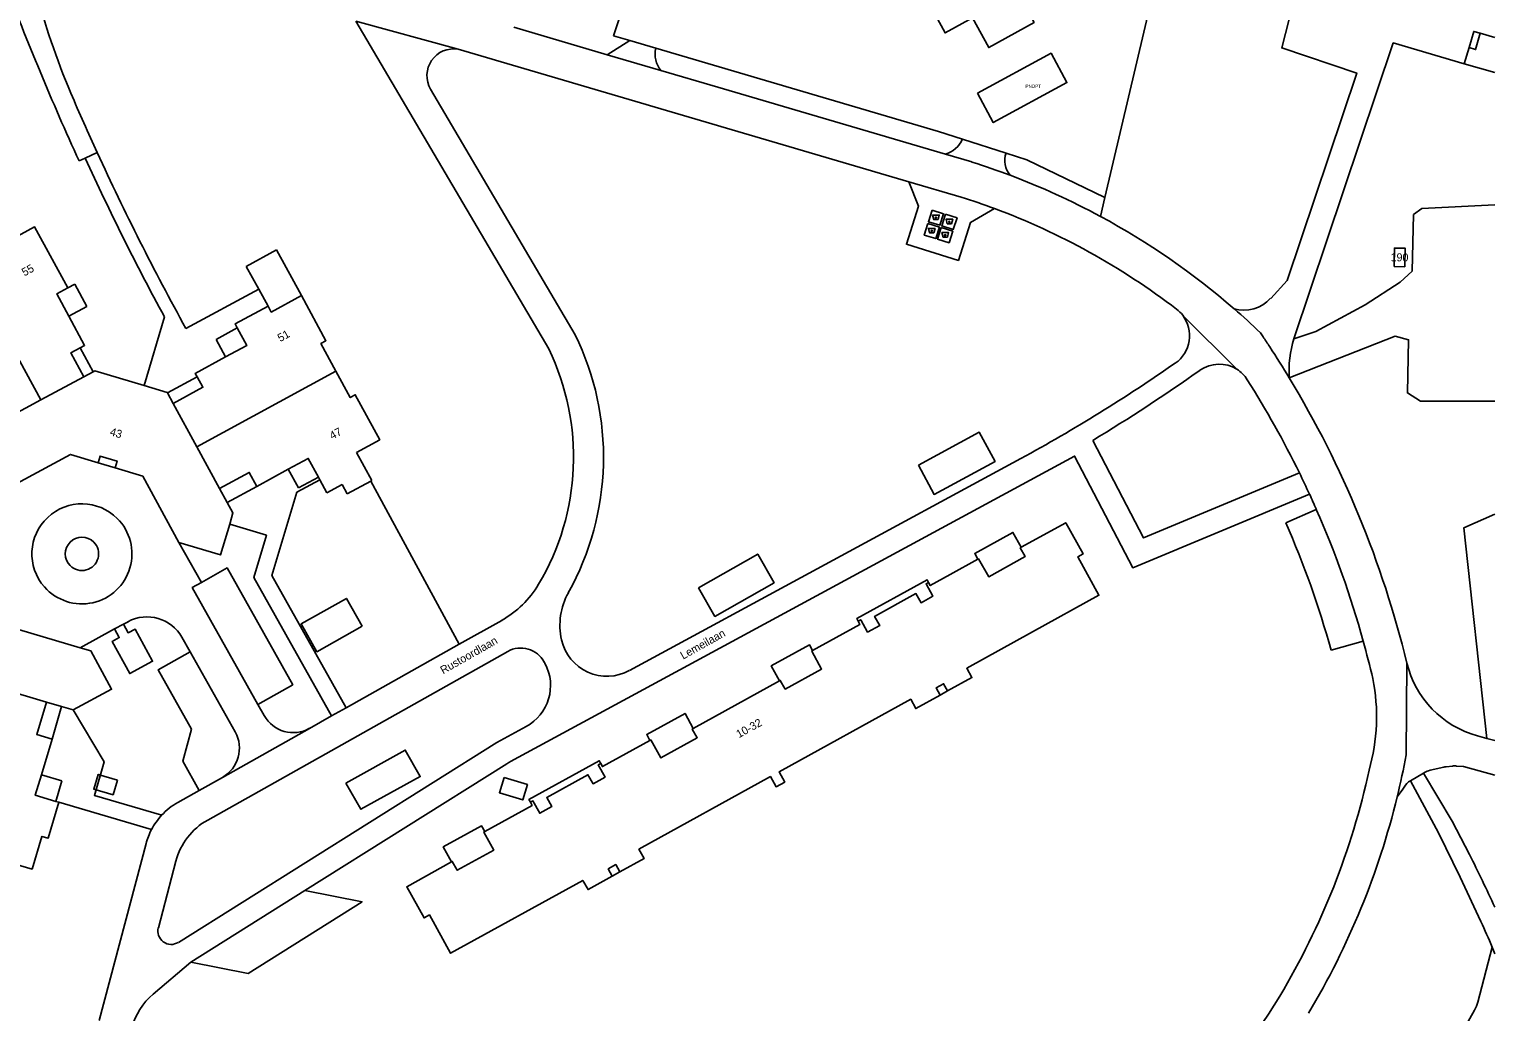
# Model space of a CAD drawing. Extents: x 194485 to 197793, y 468269 to 470822.
# Drawn here: x 197573 to 197792.8, y 468949.6 to 469096.9 of the extents above; entities that cross this region are included whole.
import ezdxf

# ---------------------------------------------------------------- set-up
doc = ezdxf.new("R2010")
doc.units = 0
for name, color, linetype in [('BAG plantopografie panden grensvlak pand', 7, 'Continuous'), ('BAG plantopografie panden kenmerkpunt', 7, 'Continuous'), ('BGT begrenzing pand op maaiveld onder overbouw', 7, 'Continuous'), ('BGT grensvlak begroeid terreindeel', 7, 'Continuous'), ('BGT grensvlak gebouwinstallatie plus 1', 7, 'Continuous'), ('BGT grensvlak onbegroeid terreindeel', 7, 'Continuous'), ('BGT grensvlak onbegroeid terreindeel LR', 7, 'Continuous'), ('BGT grensvlak pand deel overbouw', 7, 'Continuous'), ('BGT grensvlak pand op maaiveld', 7, 'Continuous'), ('BGT grensvlak pand op maaiveld LR', 7, 'Continuous'), ('BGT grensvlak wegdeel', 7, 'Continuous'), ('BGT puntobject bak afval apart plaats', 7, 'Continuous'), ('BGT tekst huisnummerreeks', 7, 'Continuous'), ('BGT tekst openbare ruimte label weg', 7, 'Continuous')]:
    doc.layers.add(name, color=color, linetype=linetype)

msp = doc.modelspace()

# ---------------------------------------------------------------- linework, layer by layer
at = {"layer": 'BAG plantopografie panden grensvlak pand'}
msp.add_lwpolyline([(197715.23, 469087.28), (197726.27, 469093.29), (197728.65, 469088.89), (197717.61, 469082.89), (197715.23, 469087.28)], dxfattribs=at)
at = {"layer": 'BGT begrenzing pand op maaiveld onder overbouw'}
for points in [[(197721.8, 469019.21), (197721.65, 469019.12), (197722.37, 469017.81), (197716.92, 469014.8), (197715.41, 469017.48), (197715.28, 469017.41)], [(197707.9, 469013.94), (197707.53, 469013.74), (197708.56, 469011.89), (197706.77, 469010.9), (197706, 469012.27), (197699.81, 469008.86), (197700.57, 469007.47), (197698.76, 469006.49), (197697.74, 469008.34), (197697.36, 469008.13)], [(197690.52, 469003.73), (197690.38, 469003.66), (197691.85, 469000.95), (197686.41, 468997.95), (197685.67, 468999.26), (197685.53, 468999.19)], [(197709.62, 468997.04), (197709.02, 468998.14), (197710.15, 468998.76), (197710.75, 468997.67)], [(197672.62, 468992.07), (197672.47, 468991.97), (197673.2, 468990.65), (197667.76, 468987.64), (197666.24, 468990.34), (197666.12, 468990.27)], [(197658.73, 468986.79), (197658.36, 468986.59), (197659.38, 468984.76), (197657.59, 468983.76), (197656.81, 468985.12), (197650.63, 468981.71), (197651.38, 468980.33), (197649.58, 468979.33), (197648.57, 468981.19), (197648.2, 468980.98)], [(197641.34, 468976.58), (197641.2, 468976.51), (197642.7, 468973.82), (197637.23, 468970.79), (197636.48, 468972.12), (197636.35, 468972.04)], [(197661.6, 468970.53), (197660.99, 468971.63), (197659.86, 468971), (197660.46, 468969.9)]]:
    msp.add_lwpolyline(points, dxfattribs=at)
at = {"layer": 'BGT grensvlak begroeid terreindeel'}
for p, q in [((197733.68, 469068.82), (197734.35, 469071.66)), ((197637.5, 469004.67), (197624.24, 469029.11)), ((197790.28, 468951.03), (197792.41, 468959.27)), ((197787.01, 468944.9), (197789.79, 468949.81))]:
    msp.add_line(p, q, dxfattribs=at)
msp.add_lwpolyline([(197791.64, 468990.55), (197788.19, 469022.15), (197792.81, 469024.2)], dxfattribs=at)
msp.add_arc((197785.43, 468952.28), 5.01, 330.4341, 345.5261, dxfattribs=at)
at = {"layer": 'BGT grensvlak gebouwinstallatie plus 1'}
for p, q in [((197610.11, 469063.81), (197605.57, 469061.31)), ((197613.87, 469056.98), (197610.11, 469063.81)), ((197605.57, 469061.31), (197607.48, 469057.93)), ((197578.81, 469058.11), (197579.86, 469058.68)), ((197579.86, 469058.68), (197581.68, 469055.34)), ((197607.48, 469057.93), (197608.84, 469055.39)), ((197581.68, 469055.34), (197578.96, 469053.87)), ((197604.21, 469052.1), (197601.05, 469050.39)), ((197601.05, 469050.39), (197602.48, 469047.76)), ((197582.61, 469045.53), (197580.66, 469049.11)), ((197593.76, 469042.37), (197598.21, 469044.78)), ((197583.35, 469031.9), (197585.91, 469031.15)), ((197611.88, 469030.92), (197613.42, 469028.11)), ((197613.42, 469028.11), (197616.4, 469029.75)), ((197602.72, 469025.93), (197607.16, 469028.34)), ((197576.45, 468990.45), (197577.88, 468995.33)), ((197574.85, 468985.1), (197577.92, 468984.19)), ((197577.92, 468984.19), (197577.01, 468981.12))]:
    msp.add_line(p, q, dxfattribs=at)
for points in [[(197790.65, 469096.28), (197789.67, 469096.57), (197788.96, 469094.13)], [(197586.25, 468984.32), (197583.37, 468985.17), (197582.71, 468982.95), (197585.59, 468982.1), (197586.25, 468984.32)], [(197644.24, 468984.69), (197647.74, 468983.63), (197647.04, 468981.34), (197643.55, 468982.4), (197644.24, 468984.69)]]:
    msp.add_lwpolyline(points, dxfattribs=at)
at = {"layer": 'BGT grensvlak onbegroeid terreindeel'}
for p, q in [((197660.66, 469095.92), (197673.7, 469134.93)), ((197734.35, 469071.66), (197742.52, 469106.44)), ((197660.66, 469095.92), (197663.11, 469095.2))]:
    msp.add_line(p, q, dxfattribs=at)
for points in [[(197762.55, 469100.56), (197760.88, 469094.09), (197772.11, 469090.32), (197761.67, 469059.22), (197759.21, 469056.54)], [(197666.98, 469094.06), (197709.41, 469081.58), (197712.99, 469080.43)], [(197762.68, 469050.48), (197777.59, 469094.84), (197788.25, 469091.72)], [(197719.53, 469078.33), (197722.64, 469077.33), (197734.35, 469071.66)], [(197792.81, 469070.58), (197781.88, 469070), (197780.61, 469069.09), (197780.43, 469060.61), (197778.63, 469058.98), (197773.39, 469055.55), (197765.99, 469051.58), (197762.68, 469050.48)], [(197761.99, 469044.63), (197777.9, 469050.86), (197779.89, 469050.32), (197779.71, 469042.37), (197781.7, 469041.11), (197792.81, 469041.11)]]:
    msp.add_lwpolyline(points, dxfattribs=at)
msp.add_arc((197755.19, 469060.22), 5.44, 254.2545, 317.4902, dxfattribs=at)
at = {"layer": 'BGT grensvlak onbegroeid terreindeel LR'}
msp.add_arc((197778.48, 469045.65), 16.52, 163.0241, 183.5562, dxfattribs=at)
at = {"layer": 'BGT grensvlak pand deel overbouw'}
for p, q in [((197709.62, 468997.04), (197710.75, 468997.67)), ((197660.46, 468969.9), (197661.6, 468970.53))]:
    msp.add_line(p, q, dxfattribs=at)
for points in [[(197721.8, 469019.21), (197720.55, 469021.45), (197714.82, 469018.29), (197715.28, 469017.41)], [(197707.9, 469013.94), (197707.69, 469014.35), (197697.15, 469008.55), (197697.36, 469008.13)], [(197690.52, 469003.73), (197690.04, 469004.59), (197684.3, 469001.43), (197685.53, 468999.19)], [(197672.62, 468992.07), (197671.38, 468994.3), (197665.64, 468991.15), (197666.12, 468990.27)], [(197658.73, 468986.79), (197658.51, 468987.21), (197647.97, 468981.38), (197648.2, 468980.98)], [(197641.34, 468976.58), (197640.86, 468977.45), (197635.13, 468974.28), (197636.35, 468972.04)]]:
    msp.add_lwpolyline(points, dxfattribs=at)
at = {"layer": 'BGT grensvlak pand op maaiveld'}
for p, q in [((197790.65, 469096.28), (197792.81, 469095.65)), ((197788.96, 469094.13), (197788.25, 469091.72)), ((197788.25, 469091.72), (197792.81, 469090.38)), ((197582.61, 469045.53), (197581.2, 469044.76)), ((197593.76, 469042.37), (197594.59, 469040.77)), ((197624.42, 469029.21), (197622.12, 469033.44)), ((197607.16, 469028.34), (197611.88, 469030.92)), ((197616.4, 469029.75), (197616.63, 469029.33)), ((197601.57, 469028.04), (197602.72, 469025.93)), ((197616.63, 469029.33), (197617.67, 469027.39)), ((197617.67, 469027.39), (197619.96, 469028.62)), ((197620.72, 469027.22), (197619.96, 469028.62)), ((197620.72, 469027.22), (197624.24, 469029.11)), ((197624.24, 469029.11), (197624.42, 469029.21)), ((197685.53, 468999.19), (197672.62, 468992.07)), ((197577.88, 468995.33), (197575.61, 468995.99)), ((197579.63, 468994.82), (197577.88, 468995.33)), ((197576.45, 468990.45), (197574.85, 468985.1)), ((197577.01, 468981.12), (197577.46, 468980.99))]:
    msp.add_line(p, q, dxfattribs=at)
for points in [[(197704.87, 469106.43), (197710.37, 469096.34), (197714.5, 469098.59), (197716.92, 469094.15), (197723.72, 469097.9), (197718.69, 469107.13), (197717.81, 469106.65), (197715.7, 469110.53), (197713.56, 469109.37), (197709.95, 469116), (197708.89, 469115.42)], [(197788.96, 469094.13), (197789.93, 469093.84), (197790.65, 469096.28)], [(197563.66, 469061.73), (197573.84, 469067.26), (197578.81, 469058.11)], [(197777.71, 469061.32), (197779.33, 469061.29), (197779.39, 469064.05), (197777.77, 469064.08), (197777.71, 469061.32)], [(197578.81, 469058.11), (197577.15, 469057.21), (197578.96, 469053.87)], [(197613.87, 469056.98), (197609.33, 469054.48), (197608.84, 469055.39)], [(197619.01, 469045.63), (197616.76, 469049.76), (197617.53, 469050.18), (197613.87, 469056.98)], [(197578.96, 469053.87), (197581.34, 469049.48), (197580.66, 469049.11)], [(197608.84, 469055.39), (197603.89, 469052.7), (197604.21, 469052.1)], [(197604.21, 469052.1), (197605.65, 469049.47), (197602.48, 469047.76)], [(197580.66, 469049.11), (197579.25, 469048.35), (197581.2, 469044.76)], [(197602.48, 469047.76), (197597.93, 469045.29), (197598.21, 469044.78)], [(197590.25, 469043.47), (197582.85, 469045.66), (197582.61, 469045.53)], [(197622.12, 469033.44), (197625.6, 469035.33), (197621.93, 469042.08), (197621.16, 469041.67), (197619.01, 469045.63)], [(197590.25, 469043.47), (197593.72, 469042.44), (197593.76, 469042.37)], [(197598.21, 469044.78), (197599.07, 469043.2), (197594.59, 469040.77)], [(197706.37, 469031.51), (197715.51, 469036.47), (197717.88, 469032.1), (197708.74, 469027.14), (197706.37, 469031.51)], [(197569.21, 469027.72), (197579.21, 469033.13), (197583.35, 469031.9)], [(197583.35, 469031.9), (197583.65, 469032.9), (197586.2, 469032.15), (197585.91, 469031.15)], [(197611.88, 469030.92), (197614.86, 469032.55), (197616.4, 469029.75)], [(197585.91, 469031.15), (197590.06, 469029.89), (197595.46, 469019.95)], [(197601.57, 469028.04), (197606.02, 469030.43), (197607.16, 469028.34)], [(197602.72, 469025.93), (197603.58, 469024.36), (197603.09, 469022.69)], [(197595.46, 469019.95), (197601.73, 469018.08), (197603.09, 469022.69)], [(197721.8, 469019.21), (197728.48, 469022.9), (197731.07, 469018.22), (197730.27, 469017.76), (197733.46, 469012.02), (197723.51, 469006.53), (197713.63, 469001.08), (197714.4, 468999.69), (197710.75, 468997.67)], [(197673.41, 469013.14), (197682.28, 469018.2), (197684.74, 469013.9), (197675.87, 469008.84), (197673.41, 469013.14)], [(197715.28, 469017.41), (197711.12, 469015.12), (197708.16, 469013.48), (197707.9, 469013.94)], [(197569.33, 469010.69), (197571.41, 469006.89), (197580.65, 469004.15)], [(197622.96, 469007.37), (197620.6, 469011.55), (197613.8, 469007.73), (197616.16, 469003.55), (197622.96, 469007.37)], [(197690.52, 469003.73), (197697.62, 469007.66), (197697.36, 469008.13)], [(197579.63, 468994.82), (197585.37, 468997.93), (197582.25, 469003.68), (197580.65, 469004.15)], [(197709.62, 468997.04), (197705.99, 468995.04), (197705.23, 468996.43), (197685.49, 468985.54), (197686.33, 468984.02), (197685.04, 468983.3), (197684.19, 468984.84), (197664.47, 468973.93), (197665.24, 468972.54), (197661.6, 468970.53)], [(197575.61, 468995.99), (197574.16, 468991.13), (197576.45, 468990.45)], [(197666.12, 468990.27), (197658.99, 468986.33), (197658.73, 468986.79)], [(197620.53, 468983.87), (197622.78, 468979.93), (197631.68, 468984.84), (197629.42, 468988.81), (197620.53, 468983.87)], [(197574.85, 468985.1), (197573.94, 468982.03), (197577.01, 468981.12)], [(197577.46, 468980.99), (197575.88, 468975.61), (197574.92, 468975.87), (197573.45, 468970.96), (197566.1, 468973.12), (197566.35, 468973.96), (197562.01, 468975.25)], [(197641.34, 468976.58), (197648.45, 468980.51), (197648.2, 468980.98)], [(197636.35, 468972.04), (197629.65, 468968.33), (197632.24, 468963.65), (197633.04, 468964.09), (197636.23, 468958.35), (197656.05, 468969.28), (197656.83, 468967.89), (197660.46, 468969.9)]]:
    msp.add_lwpolyline(points, dxfattribs=at)
at = {"layer": 'BGT grensvlak pand op maaiveld LR'}
for p, q in [((197574.76, 469041.31), (197563.66, 469061.73)), ((197598.15, 469034.29), (197619.01, 469045.63)), ((197581.2, 469044.76), (197574.76, 469041.31)), ((197574.76, 469041.31), (197568.38, 469037.9)), ((197594.59, 469040.77), (197598.15, 469034.29)), ((197598.15, 469034.29), (197601.57, 469028.04)), ((197568.77, 468998.02), (197575.61, 468995.99))]:
    msp.add_line(p, q, dxfattribs=at)
at = {"layer": 'BGT grensvlak wegdeel'}
for p, q in [((197637.36, 469093.88), (197622, 469098.09)), ((197622, 469098.09), (197650.94, 469048.96)), ((197645.7, 469097.18), (197659.7, 469093.07)), ((197637.36, 469093.88), (197704.95, 469074.03)), ((197659.7, 469093.07), (197663.11, 469095.2)), ((197663.11, 469095.2), (197666.98, 469094.06)), ((197659.7, 469093.07), (197667.77, 469090.7)), ((197667.77, 469090.7), (197676.29, 469088.19)), ((197633.22, 469087.91), (197654.91, 469051.09)), ((197676.29, 469088.19), (197710.42, 469078.16)), ((197712.99, 469080.43), (197719.53, 469078.33)), ((197581.42, 469077.55), (197583.23, 469078.39)), ((197710.42, 469078.16), (197714.41, 469076.99)), ((197580.51, 469077.14), (197581.42, 469077.55)), ((197704.95, 469074.03), (197712.8, 469071.73)), ((197596.52, 469052.03), (197607.48, 469057.93)), ((197593.3, 469053.76), (197590.25, 469043.47)), ((197754.14, 469045.9), (197746.02, 469053.99)), ((197721.75, 469032.52), (197663.03, 469000.72)), ((197761.48, 469022.89), (197766.05, 469024.9)), ((197595.46, 469019.95), (197598.84, 469013.94)), ((197587.15, 469007.68), (197585.83, 469006.97)), ((197587.84, 469008.05), (197587.15, 469007.68)), ((197637.5, 469004.67), (197643.88, 469008.26)), ((197585.83, 469006.97), (197580.65, 469004.15)), ((197595.93, 469005.72), (197597.16, 469003.53)), ((197597.16, 469003.53), (197603.91, 468991.53)), ((197599.79, 468978.31), (197644.78, 469003.6)), ((197620.55, 468995.14), (197637.5, 469004.67)), ((197768.28, 469003.81), (197773.1, 469005.15)), ((197650.26, 469002.02), (197650.36, 469001.82)), ((197779.63, 469001.86), (197779.53, 468988.08)), ((197607.32, 468995.66), (197608.27, 468993.98)), ((197618.37, 468993.92), (197620.55, 468995.14)), ((197615.08, 468992.07), (197618.37, 468993.92)), ((197602, 468984.72), (197615.08, 468992.07)), ((197791.64, 468990.55), (197790.23, 468990.94)), ((197792.81, 468990.23), (197791.64, 468990.55)), ((197614.34, 468967.74), (197644.66, 468986.77)), ((197785.18, 468986.25), (197783.12, 468985.78)), ((197786.49, 468986.41), (197785.52, 468986.3)), ((197788.13, 468986.33), (197787.08, 468986.42)), ((197792.81, 468985.04), (197788.13, 468986.33)), ((197602, 468984.72), (197598.51, 468982.76)), ((197782.12, 468985.35), (197780.19, 468984.22)), ((197784.36, 468976.4), (197780.19, 468984.22)), ((197782.28, 468985.44), (197782.12, 468985.35)), ((197598.51, 468982.76), (197595.32, 468980.96)), ((197591.36, 468976.88), (197577.46, 468980.99)), ((197590.55, 468974.8), (197583.53, 468948.24)), ((197595.03, 468972.15), (197592.39, 468962.18)), ((197597.24, 468957.01), (197614.34, 468967.74)), ((197597.24, 468957.01), (197591.61, 468952.22))]:
    msp.add_line(p, q, dxfattribs=at)
for points in [[(197704.95, 469074.03), (197706.39, 469070.36), (197704.57, 469064.65), (197712.38, 469062.22), (197714.17, 469067.92), (197717.8, 469070)], [(197708.42, 469069.77), (197710.15, 469069.22), (197709.6, 469067.49), (197707.87, 469068.03), (197708.42, 469069.77)], [(197710.42, 469069.14), (197712.17, 469068.6), (197711.61, 469066.87), (197709.88, 469067.4), (197710.42, 469069.14)], [(197707.79, 469067.78), (197709.52, 469067.22), (197708.99, 469065.49), (197707.25, 469066.03), (197707.79, 469067.78)], [(197709.8, 469067.14), (197711.54, 469066.59), (197710.99, 469064.87), (197709.26, 469065.4), (197709.8, 469067.14)], [(197758.08, 469050.77), (197757.87, 469051.08), (197757.67, 469051.38)], [(197763.52, 469030.36), (197740.14, 469020.61), (197732.52, 469035.24)], [(197645.21, 468987.09), (197729.79, 469032.9), (197738.52, 469016.14), (197765.02, 469027.19)], [(197620.55, 468995.14), (197609.4, 469014.98), (197613.17, 469027.47), (197616.63, 469029.33)], [(197618.37, 468993.92), (197606.7, 469014.68), (197608.61, 469021.02), (197603.09, 469022.69)], [(197607.32, 468995.66), (197612.55, 468998.6), (197602.71, 469016.11), (197598.84, 469013.94)], [(197607.32, 468995.66), (197597.48, 469013.17), (197598.84, 469013.94)], [(197587.15, 469007.68), (197587.85, 469006.39), (197588.9, 469006.96), (197591.52, 469002.14), (197588.09, 469000.28), (197585.47, 469005.1), (197586.53, 469005.67), (197585.83, 469006.97)], [(197598.51, 468982.76), (197596.04, 468987.15), (197597.36, 468991.95), (197592.36, 469000.84), (197597.16, 469003.53)], [(197592.89, 468979.04), (197582.8, 468982.02), (197584.29, 468987.05), (197579.63, 468994.82)], [(197595.39, 468959.98), (197643.16, 468989.96), (197647.54, 468992.33)], [(197789.02, 468973.15), (197786.43, 468978.17), (197782.12, 468985.35)], [(197779.23, 468983.27), (197779.01, 468982.93), (197778.18, 468981.8)], [(197790.74, 468963.11), (197787.61, 468969.75), (197784.36, 468976.4)], [(197614.34, 468967.74), (197622.95, 468966.06), (197605.85, 468955.33), (197597.24, 468957.01)]]:
    msp.add_lwpolyline(points, dxfattribs=at)
for centre, radius, start, end in [((197950.21, 469246.87), 406.8, 200.5408, 204.6607), ((197680.77, 469130.42), 110.28, 194.4061, 203.001), ((197636.67, 469089.94), 4, 80.1161, 210.4946), ((197670.79, 469093.17), 3.91, 166.8719, 219.366), ((197947.41, 469245.64), 400.75, 203.2691, 204.6678), ((197709.33, 469081.99), 3.98, 285.8286, 336.9952), ((197950.17, 469246.84), 403.76, 204.6583, 208.8485), ((197722.72, 469077.2), 3.38, 160.405, 220.504), ((197950.4, 469246.97), 406.02, 204.6613, 208.4148), ((197680.7, 468970.48), 111.71, 69.3247, 72.4382), ((197679.13, 468967.17), 115.37, 61.7787, 69.1734), ((197681.09, 468971.6), 105.02, 69.5411, 72.4226), ((197680.9, 468971.04), 105.62, 52.5667, 69.5528), ((197680.89, 468971.02), 111.14, 49.0604, 61.6409), ((197742.06, 469050.94), 5, 304.7552, 37.6539), ((197742.07, 469050.95), 4.99, 37.6446, 52.605), ((197681.11, 468971.28), 110.8, 46.2955, 49.0591), ((197617.36, 469032.73), 41.79, 330.8997, 26.0621), ((197630.17, 468964.79), 154.12, 33.2404, 33.9106), ((197617.37, 469032.72), 37.29, 329.266, 25.8047), ((197632.43, 468966.3), 151.4, 31.1543, 33.2307), ((197599.51, 469256.27), 254.96, 298.6493, 304.7703), ((197599.49, 469256.31), 258.01, 301.0367, 305.3024), ((197751.48, 469041.67), 5, 57.8933, 125.2867), ((197751.48, 469041.67), 5, 32.3332, 57.8867), ((197631.69, 468965.84), 146.77, 26.0775, 32.3352), ((197631.91, 468965.96), 152.02, 13.6577, 31.1631), ((197624.09, 468962.27), 155.17, 24.7334, 26.0274), ((197580.93, 469018.23), 7.5, 45.0045, 221.4226), ((197626.55, 468963.56), 152.4, 23.7358, 24.6802), ((197580.93, 469018.23), 7.5, 221.4249, 45.0022), ((197631.82, 468965.93), 146.62, 15.5142, 23.7163), ((197580.93, 469018.23), 2.5, 44.9919, 224.9919), ((197631.88, 468965.95), 141.55, 15.5129, 23.7186), ((197580.93, 469018.23), 2.5, 224.9918, 44.992), ((197636.53, 469021.33), 14.99, 299.3356, 329.273), ((197662.62, 469007.54), 10, 150.8868, 192.7077), ((197590.7, 469002.78), 6, 29.3397, 118.4947), ((197659.69, 469006.88), 7, 192.696, 298.4356), ((197646.74, 469000.11), 4, 28.4446, 119.3333), ((197631.08, 468965.75), 147.37, 13.2469, 15.5051), ((197644.21, 468998.49), 7, 298.4419, 28.4335), ((197794.21, 469005.4), 15, 193.658, 254.6057), ((197745.69, 468993.84), 29.4, 344.1664, 11.1361), ((197612.63, 468996.43), 5, 209.3558, 299.321), ((197599.55, 468989.08), 5, 299.3558, 29.321), ((197664.11, 469009.65), 117.42, 346.2769, 349.4153), ((197649.96, 468978.33), 9.96, 118.447, 122.1303), ((197664.03, 469009.67), 112.5, 329.1189, 347.7589), ((197783.8, 468982.84), 3.01, 102.9726, 120.3256), ((197785.91, 468983.01), 3.32, 96.7214, 102.5913), ((197786.82, 468983.44), 2.99, 85.0188, 96.5116), ((197781.67, 468981.74), 2.89, 121.005, 148.0341), ((197664.04, 469009.67), 117.5, 329.1178, 346.2766), ((197600.18, 468972.27), 9.95, 137.147, 152.4033), ((197600.2, 468972.27), 9.97, 119.3183, 137.2285), ((197600.17, 468972.26), 9.95, 152.3322, 165.2093), ((197604.69, 468969.6), 10, 119.3378, 165.1832), ((197592.07, 468873.67), 220.65, 24.5246, 26.7983), ((197594.32, 468961.67), 2, 165.1967, 302.1168), ((197712.17, 468926.64), 86.62, 22.1296, 24.897), ((197711.91, 468926.57), 86.89, 21.3978, 22.1105), ((197598.08, 468944.6), 10, 130.3426, 165.182), ((197693.85, 468991.74), 77.71, 255.8717, 329.1779)]:
    msp.add_arc(centre, radius, start, end, dxfattribs=at)
at = {"layer": 'BGT puntobject bak afval apart plaats'}
for points in [[(197708.71, 469066.35), (197708.88, 469067.03), (197707.88, 469067.03), (197708.06, 469066.35)], [(197709.33, 469068.35), (197709.51, 469069.03), (197708.51, 469069.03), (197708.68, 469068.35)], [(197711.35, 469067.73), (197711.52, 469068.4), (197710.52, 469068.4), (197710.7, 469067.73)], [(197710.72, 469065.73), (197710.9, 469066.4), (197709.9, 469066.4), (197710.07, 469065.73)]]:
    msp.add_lwpolyline(points, close=True, dxfattribs=at)
for centre in [(197709.01, 469068.63), (197711.02, 469068), (197708.38, 469066.63), (197710.4, 469066)]:
    msp.add_circle(centre, 0.1, dxfattribs=at)
for centre, start, end in [((197709.01, 469068.63), 0, 180), ((197709.01, 469068.63), 180, 0), ((197711.02, 469068), 0, 180), ((197711.02, 469068), 180, 0), ((197708.38, 469066.63), 0, 180), ((197708.38, 469066.63), 180, 0), ((197710.4, 469066), 0, 180), ((197710.4, 469066), 180, 0)]:
    msp.add_arc(centre, 0.1, start, end, dxfattribs=at)

# ---------------------------------------------------------------- texts
at = {"layer": 'BAG plantopografie panden kenmerkpunt'}
msp.add_text('PNDPT', height=0.5, dxfattribs=at).set_placement((197722.43, 469088.1))
at = {"layer": 'BGT tekst huisnummerreeks'}
for s, rotation, p in [('190', 358.8, (197777.18, 469062.12)), ('55', 28.5, (197572.31, 469059.82)), ('51', 28.8, (197610.67, 469049.97)), ('43', 343.6, (197585.03, 469036.04)), ('47', 28.5, (197618.47, 469035.33)), ('10-32', 28.9, (197679.46, 468990.58))]:
    msp.add_text(s, height=1.2, rotation=rotation, dxfattribs=at).set_placement(p)
at = {"layer": 'BGT tekst openbare ruimte label weg'}
for s, rotation, p in [('Rustoordlaan', 29.6, (197635.1, 469000.16)), ('Lemeilaan', 29.2, (197671.09, 469002.36))]:
    msp.add_text(s, height=1.2, rotation=rotation, dxfattribs=at).set_placement(p)

doc.saveas('drawing.dxf')
